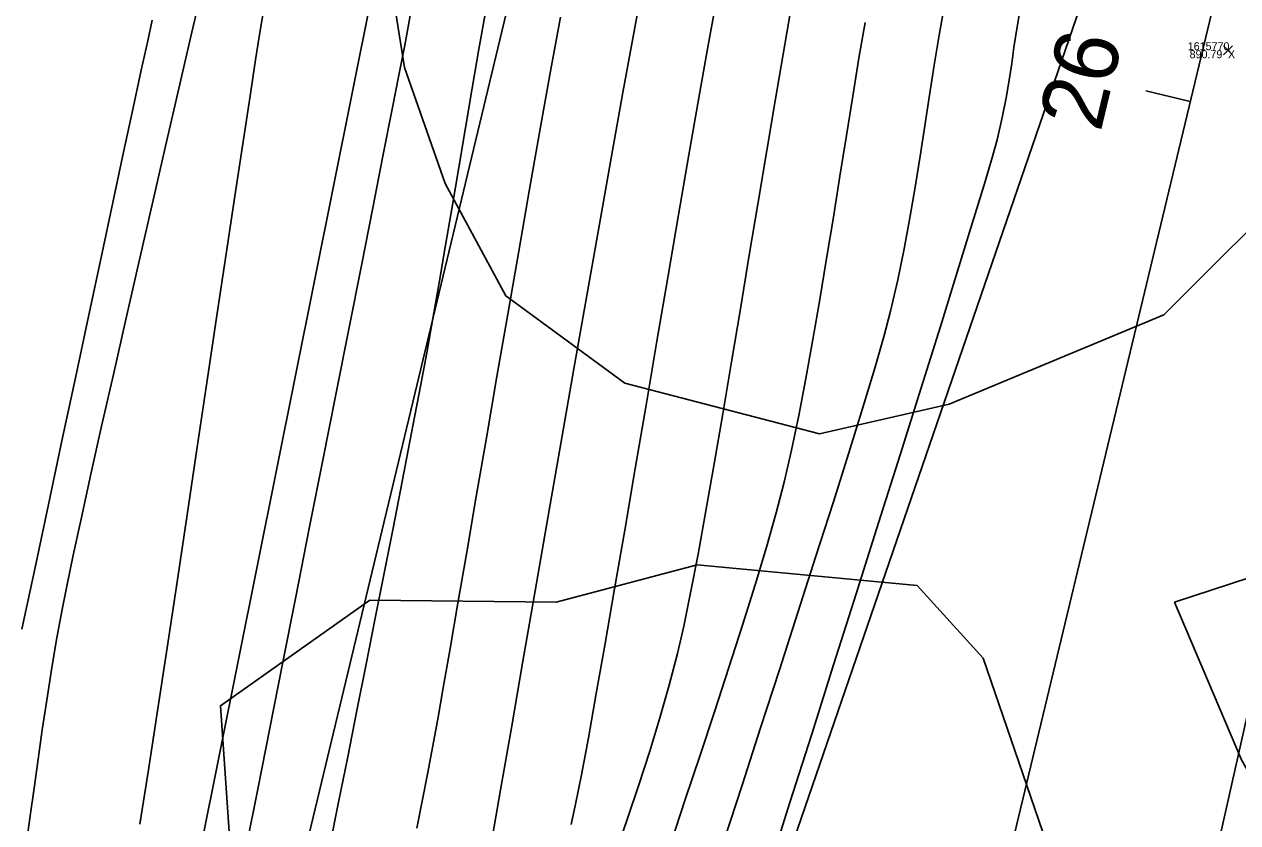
# Model space of a CAD drawing. Extents: x 1957117 to 1971063, y 701601 to 715861.
# Drawn here: x 1962920.3 to 1962973.3, y 704544.5 to 704579.4 of the extents above; entities that cross this region are included whole.
import ezdxf

# ---------------------------------------------------------------- set-up
doc = ezdxf.new("R2010")
doc.units = 0
for name, color, linetype in [('AP_X_Lights', 7, 'Continuous'), ('DT_X_Break_Line', 7, 'Continuous'), ('DT_X_Contour_Major', 7, 'Continuous'), ('DT_X_Contour_Minor', 7, 'Continuous'), ('GE_X_CL_20', 7, 'Continuous'), ('HY_X_Water_Edge', 7, 'Continuous'), ('PV_P_Shoulder', 7, 'Continuous'), ('RS_Raster1', 7, 'Continuous'), ('RW_X_Esmt_RR', 7, 'Continuous'), ('SC_Scratch1', 7, 'Continuous'), ('VG_X_Tree_Line_Rt', 7, 'Continuous')]:
    doc.layers.add(name, color=color, linetype=linetype)

msp = doc.modelspace()

# ---------------------------------------------------------------- linework, layer by layer
at = {"layer": 'AP_X_Lights'}
for p, q in [((1962972.724, 704578.111), (1962973.112, 704578.501)), ((1962972.724, 704578.501), (1962973.112, 704578.111))]:
    msp.add_line(p, q, dxfattribs=at)
at = {"layer": 'DT_X_Break_Line'}
for points in [[(1962854.549, 704243.654), (1962868.069, 704295.231), (1962879.669, 704344.313), (1962892.757, 704392.318), (1962905.964, 704443.142), (1962917.718, 704492.375), (1962926.962, 704538.336), (1962936.778, 704587.265), (1962949.215, 704630.669), (1962963.968, 704683.754), (1962972.038, 704733.348), (1962988.206, 704780.999), (1962994.689, 704830.943), (1963004.932, 704879.138), (1963021.822, 704927.498), (1963031.944, 704976.286), (1963045.21, 705027.355), (1963059.618, 705072.384), (1963067.267, 705121.949)], [(1962898.502, 704228.866), (1962909.862, 704285.214), (1962922.189, 704334.068), (1962935.173, 704382.087), (1962941.87, 704432.109), (1962957.87, 704479.084), (1962969.135, 704528.545), (1962980.039, 704577.268), (1962992.03, 704625.595), (1963002.128, 704674.596), (1963014.376, 704720.299), (1963028.69, 704776.02), (1963039.098, 704819.371), (1963047.66, 704863.952), (1963060.514, 704915.168), (1963074.044, 704961.959), (1963084.157, 705010.121), (1963093.862, 705036.7), (1963097.69, 705062.728), (1963110.134, 705110.941)], [(1963081.686, 705067.168), (1963070.617, 705018.992), (1963060.629, 704969.66), (1963044.793, 704921.859), (1963033.624, 704869.219), (1963022.038, 704824.561), (1963012.554, 704778.141), (1962998.858, 704727.004), (1962987.967, 704677.611), (1962975.675, 704626.305), (1962966.447, 704580.213), (1962950.262, 704533.092), (1962939.515, 704481.257), (1962926.044, 704436.037), (1962917.68, 704386.811), (1962906.11, 704337.415), (1962892.064, 704289.931), (1962881.011, 704234.451)]]:
    msp.add_lwpolyline(points, dxfattribs=at)
at = {"layer": 'DT_X_Contour_Major'}
for points in [[(1962947.33, 704581.224), (1962946.915, 704578.988), (1962946.454, 704576.454), (1962945.954, 704573.673), (1962945.424, 704570.697), (1962944.872, 704567.575), (1962944.306, 704564.36), (1962943.736, 704561.101), (1962943.169, 704557.85), (1962942.614, 704554.657), (1962942.078, 704551.573), (1962941.572, 704548.649), (1962941.102, 704545.936), (1962940.677, 704543.484)], [(1962947.33, 704581.224), (1962946.915, 704578.988), (1962946.454, 704576.454), (1962945.954, 704573.673), (1962945.424, 704570.697), (1962944.872, 704567.575), (1962944.306, 704564.36), (1962943.736, 704561.101), (1962943.169, 704557.85), (1962942.614, 704554.657), (1962942.078, 704551.573), (1962941.572, 704548.649), (1962941.102, 704545.936), (1962940.677, 704543.484)], [(1962963.795, 704579.934), (1962963.666, 704579.153), (1962963.559, 704578.427), (1962963.459, 704577.72), (1962963.351, 704576.998), (1962963.218, 704576.224), (1962963.047, 704575.365), (1962962.822, 704574.385), (1962962.623, 704573.662), (1962962.254, 704572.421), (1962961.737, 704570.724), (1962961.092, 704568.636), (1962960.339, 704566.218), (1962959.498, 704563.535), (1962958.591, 704560.649), (1962957.637, 704557.623), (1962956.656, 704554.521), (1962955.67, 704551.405), (1962954.698, 704548.339), (1962953.761, 704545.386), (1962952.88, 704542.608)], [(1962963.795, 704579.934), (1962963.666, 704579.153), (1962963.559, 704578.427), (1962963.459, 704577.72), (1962963.351, 704576.998), (1962963.218, 704576.224), (1962963.047, 704575.365), (1962962.822, 704574.385), (1962962.623, 704573.662), (1962962.254, 704572.421), (1962961.737, 704570.724), (1962961.092, 704568.636), (1962960.339, 704566.218), (1962959.498, 704563.535), (1962958.591, 704560.649), (1962957.637, 704557.623), (1962956.656, 704554.521), (1962955.67, 704551.405), (1962954.698, 704548.339), (1962953.761, 704545.386), (1962952.88, 704542.608)]]:
    msp.add_lwpolyline(points, dxfattribs=at)
at = {"layer": 'DT_X_Contour_Minor'}
for points in [[(1962920.359, 704543.632), (1962920.525, 704544.801), (1962920.694, 704546.019), (1962920.869, 704547.277), (1962921.052, 704548.564), (1962921.247, 704549.873), (1962921.454, 704551.194), (1962921.676, 704552.517), (1962921.916, 704553.834), (1962922.121, 704554.86), (1962922.407, 704556.214), (1962922.763, 704557.857), (1962923.18, 704559.749), (1962923.65, 704561.85), (1962924.162, 704564.121), (1962924.708, 704566.522), (1962925.277, 704569.013), (1962925.86, 704571.556), (1962926.448, 704574.109), (1962927.031, 704576.634), (1962927.6, 704579.091), (1962928.145, 704581.44)], [(1962920.359, 704543.632), (1962920.525, 704544.801), (1962920.694, 704546.019), (1962920.869, 704547.277), (1962921.052, 704548.564), (1962921.247, 704549.873), (1962921.454, 704551.194), (1962921.676, 704552.517), (1962921.916, 704553.834), (1962922.121, 704554.86), (1962922.407, 704556.214), (1962922.763, 704557.857), (1962923.18, 704559.749), (1962923.65, 704561.85), (1962924.162, 704564.121), (1962924.708, 704566.522), (1962925.277, 704569.013), (1962925.86, 704571.556), (1962926.448, 704574.109), (1962927.031, 704576.634), (1962927.6, 704579.091), (1962928.145, 704581.44)], [(1962937.268, 704580.478), (1962937.059, 704579.329), (1962936.906, 704578.533), (1962936.665, 704577.292), (1962936.345, 704575.657), (1962935.956, 704573.677), (1962935.508, 704571.404), (1962935.011, 704568.886), (1962934.475, 704566.174), (1962933.91, 704563.319), (1962933.327, 704560.369), (1962932.735, 704557.376), (1962932.144, 704554.389), (1962931.564, 704551.459), (1962931.005, 704548.634), (1962930.478, 704545.967), (1962929.992, 704543.505)], [(1962937.268, 704580.478), (1962937.059, 704579.329), (1962936.906, 704578.533), (1962936.665, 704577.292), (1962936.345, 704575.657), (1962935.956, 704573.677), (1962935.508, 704571.404), (1962935.011, 704568.886), (1962934.475, 704566.174), (1962933.91, 704563.319), (1962933.327, 704560.369), (1962932.735, 704557.376), (1962932.144, 704554.389), (1962931.564, 704551.459), (1962931.005, 704548.634), (1962930.478, 704545.967), (1962929.992, 704543.505)], [(1962950.556, 704580.593), (1962950.182, 704578.526), (1962949.775, 704576.226), (1962949.34, 704573.735), (1962948.886, 704571.099), (1962948.417, 704568.363), (1962947.941, 704565.571), (1962947.464, 704562.768), (1962946.993, 704559.999), (1962946.533, 704557.308), (1962946.091, 704554.74), (1962945.675, 704552.34), (1962945.289, 704550.152), (1962944.941, 704548.222), (1962944.637, 704546.594), (1962944.383, 704545.312), (1962944.187, 704544.422)], [(1962950.556, 704580.593), (1962950.182, 704578.526), (1962949.775, 704576.226), (1962949.34, 704573.735), (1962948.886, 704571.099), (1962948.417, 704568.363), (1962947.941, 704565.571), (1962947.464, 704562.768), (1962946.993, 704559.999), (1962946.533, 704557.308), (1962946.091, 704554.74), (1962945.675, 704552.34), (1962945.289, 704550.152), (1962944.941, 704548.222), (1962944.637, 704546.594), (1962944.383, 704545.312), (1962944.187, 704544.422)], [(1962925.321, 704544.437), (1962925.693, 704546.813), (1962926.094, 704549.405), (1962926.515, 704552.163), (1962926.95, 704555.038), (1962927.392, 704557.979), (1962927.835, 704560.936), (1962928.272, 704563.859), (1962928.695, 704566.698), (1962929.099, 704569.403), (1962929.477, 704571.924), (1962929.821, 704574.211), (1962930.126, 704576.213), (1962930.383, 704577.882), (1962930.588, 704579.166), (1962930.732, 704580.016)], [(1962925.321, 704544.437), (1962925.693, 704546.813), (1962926.094, 704549.405), (1962926.515, 704552.163), (1962926.95, 704555.038), (1962927.392, 704557.979), (1962927.835, 704560.936), (1962928.272, 704563.859), (1962928.695, 704566.698), (1962929.099, 704569.403), (1962929.477, 704571.924), (1962929.821, 704574.211), (1962930.126, 704576.213), (1962930.383, 704577.882), (1962930.588, 704579.166), (1962930.732, 704580.016)], [(1962940.451, 704580.039), (1962940.155, 704578.356), (1962939.859, 704576.64), (1962939.563, 704574.907), (1962939.269, 704573.174), (1962938.978, 704571.457), (1962938.69, 704569.772), (1962938.409, 704568.135), (1962938.135, 704566.563), (1962937.868, 704565.072), (1962937.612, 704563.677), (1962937.357, 704562.328), (1962937.063, 704560.801), (1962936.737, 704559.122), (1962936.383, 704557.32), (1962936.009, 704555.421), (1962935.619, 704553.451), (1962935.219, 704551.438), (1962934.815, 704549.408), (1962934.413, 704547.389), (1962934.018, 704545.408), (1962933.636, 704543.49)], [(1962940.451, 704580.039), (1962940.155, 704578.356), (1962939.859, 704576.64), (1962939.563, 704574.907), (1962939.269, 704573.174), (1962938.978, 704571.457), (1962938.69, 704569.772), (1962938.409, 704568.135), (1962938.135, 704566.563), (1962937.868, 704565.072), (1962937.612, 704563.677), (1962937.357, 704562.328), (1962937.063, 704560.801), (1962936.737, 704559.122), (1962936.383, 704557.32), (1962936.009, 704555.421), (1962935.619, 704553.451), (1962935.219, 704551.438), (1962934.815, 704549.408), (1962934.413, 704547.389), (1962934.018, 704545.408), (1962933.636, 704543.49)], [(1962953.789, 704580), (1962953.459, 704578.132), (1962953.108, 704576.095), (1962952.742, 704573.926), (1962952.364, 704571.662), (1962951.979, 704569.34), (1962951.59, 704566.997), (1962951.201, 704564.669), (1962950.818, 704562.394), (1962950.443, 704560.208), (1962950.082, 704558.149), (1962949.737, 704556.253), (1962949.413, 704554.557), (1962949.115, 704553.098), (1962948.846, 704551.913), (1962948.482, 704550.515), (1962948.072, 704549.087), (1962947.625, 704547.635), (1962947.149, 704546.164), (1962946.653, 704544.682), (1962946.147, 704543.194)], [(1962953.789, 704580), (1962953.459, 704578.132), (1962953.108, 704576.095), (1962952.742, 704573.926), (1962952.364, 704571.662), (1962951.979, 704569.34), (1962951.59, 704566.997), (1962951.201, 704564.669), (1962950.818, 704562.394), (1962950.443, 704560.208), (1962950.082, 704558.149), (1962949.737, 704556.253), (1962949.413, 704554.557), (1962949.115, 704553.098), (1962948.846, 704551.913), (1962948.482, 704550.515), (1962948.072, 704549.087), (1962947.625, 704547.635), (1962947.149, 704546.164), (1962946.653, 704544.682), (1962946.147, 704543.194)], [(1962960.515, 704580.273), (1962960.286, 704578.971), (1962960.071, 704577.658), (1962959.866, 704576.335), (1962959.663, 704575.004), (1962959.457, 704573.665), (1962959.241, 704572.319), (1962959.01, 704570.968), (1962958.757, 704569.613), (1962958.477, 704568.255), (1962958.163, 704566.895), (1962957.879, 704565.823), (1962957.468, 704564.4), (1962956.947, 704562.675), (1962956.334, 704560.695), (1962955.645, 704558.508), (1962954.898, 704556.163), (1962954.11, 704553.706), (1962953.298, 704551.187), (1962952.478, 704548.653), (1962951.669, 704546.152), (1962950.887, 704543.733)], [(1962960.515, 704580.273), (1962960.286, 704578.971), (1962960.071, 704577.658), (1962959.866, 704576.335), (1962959.663, 704575.004), (1962959.457, 704573.665), (1962959.241, 704572.319), (1962959.01, 704570.968), (1962958.757, 704569.613), (1962958.477, 704568.255), (1962958.163, 704566.895), (1962957.879, 704565.823), (1962957.468, 704564.4), (1962956.947, 704562.675), (1962956.334, 704560.695), (1962955.645, 704558.508), (1962954.898, 704556.163), (1962954.11, 704553.706), (1962953.298, 704551.187), (1962952.478, 704548.653), (1962951.669, 704546.152), (1962950.887, 704543.733)], [(1962920.163, 704552.977), (1962920.735, 704555.67), (1962921.321, 704558.431), (1962921.913, 704561.214), (1962922.501, 704563.973), (1962923.075, 704566.662), (1962923.625, 704569.233), (1962924.14, 704571.642), (1962924.612, 704573.842), (1962925.03, 704575.787), (1962925.384, 704577.43), (1962925.664, 704578.725), (1962925.861, 704579.626)], [(1962920.163, 704552.977), (1962920.735, 704555.67), (1962921.321, 704558.431), (1962921.913, 704561.214), (1962922.501, 704563.973), (1962923.075, 704566.662), (1962923.625, 704569.233), (1962924.14, 704571.642), (1962924.612, 704573.842), (1962925.03, 704575.787), (1962925.384, 704577.43), (1962925.664, 704578.725), (1962925.861, 704579.626)], [(1962943.717, 704579.747), (1962943.29, 704577.393), (1962942.839, 704574.872), (1962942.372, 704572.229), (1962941.896, 704569.511), (1962941.418, 704566.76), (1962940.944, 704564.024), (1962940.482, 704561.346), (1962940.039, 704558.772), (1962939.621, 704556.346), (1962939.236, 704554.114), (1962938.891, 704552.121), (1962938.593, 704550.412), (1962938.349, 704549.031), (1962938.166, 704548.025), (1962937.915, 704546.701), (1962937.675, 704545.453), (1962937.443, 704544.265)], [(1962943.717, 704579.747), (1962943.29, 704577.393), (1962942.839, 704574.872), (1962942.372, 704572.229), (1962941.896, 704569.511), (1962941.418, 704566.76), (1962940.944, 704564.024), (1962940.482, 704561.346), (1962940.039, 704558.772), (1962939.621, 704556.346), (1962939.236, 704554.114), (1962938.891, 704552.121), (1962938.593, 704550.412), (1962938.349, 704549.031), (1962938.166, 704548.025), (1962937.915, 704546.701), (1962937.675, 704545.453), (1962937.443, 704544.265)], [(1962957.046, 704579.528), (1962956.777, 704577.957), (1962956.504, 704576.298), (1962956.226, 704574.57), (1962955.944, 704572.796), (1962955.657, 704570.996), (1962955.365, 704569.19), (1962955.068, 704567.4), (1962954.766, 704565.646), (1962954.459, 704563.948), (1962954.147, 704562.328), (1962953.828, 704560.806), (1962953.505, 704559.404), (1962953.156, 704558.064), (1962952.728, 704556.556), (1962952.232, 704554.909), (1962951.682, 704553.148), (1962951.09, 704551.3), (1962950.467, 704549.394), (1962949.827, 704547.456), (1962949.182, 704545.512), (1962948.543, 704543.591)], [(1962957.046, 704579.528), (1962956.777, 704577.957), (1962956.504, 704576.298), (1962956.226, 704574.57), (1962955.944, 704572.796), (1962955.657, 704570.996), (1962955.365, 704569.19), (1962955.068, 704567.4), (1962954.766, 704565.646), (1962954.459, 704563.948), (1962954.147, 704562.328), (1962953.828, 704560.806), (1962953.505, 704559.404), (1962953.156, 704558.064), (1962952.728, 704556.556), (1962952.232, 704554.909), (1962951.682, 704553.148), (1962951.09, 704551.3), (1962950.467, 704549.394), (1962949.827, 704547.456), (1962949.182, 704545.512), (1962948.543, 704543.591)]]:
    msp.add_lwpolyline(points, dxfattribs=at)
at = {"layer": 'GE_X_CL_20'}
msp.add_line((1962971.273, 704576.065), (1962969.329, 704576.533), dxfattribs=at)
msp.add_lwpolyline([(1963418.3, 706437.397), (1962895.621, 704261.062)], dxfattribs=at)
at = {"layer": 'HY_X_Water_Edge'}
msp.add_spline([(1963191.723, 701994.048), (1963062.047, 702441.167), (1962863.491, 703169.356), (1962827.53, 703438.691), (1962823.213, 703537.412), (1962817.962, 703593.874), (1962817.97, 703697.316), (1962828.582, 703804.235), (1962836.461, 703844.734), (1962850.687, 703896.004), (1962867.251, 703938.846), (1962873.848, 703992.355), (1962884.135, 704091.371), (1962891.241, 704140.854), (1962897.382, 704180.529), (1962905.467, 704230.979), (1962943.949, 704328.022), (1962948.537, 704378.842), (1962964.114, 704426.264), (1963004.885, 704570.73), (1963042.054, 704716.522), (1963062.038, 704814.417), (1963072.171, 704860.237), (1963090.023, 704956.798), (1963107.066, 705031.783), (1963133.773, 705105.742), (1963148.685, 705206.74), (1963175.48, 705301.059), (1963191.635, 705353.417), (1963210.988, 705447.286), (1963219.532, 705497.27), (1963230.124, 705549.475), (1963251.052, 705591.159), (1963275.289, 705693.429), (1963292.982, 705784.032), (1963302.841, 705839.645), (1963335.126, 705936.766), (1963359.752, 706046.75), (1963389.133, 706177.299), (1963417.827, 706273.456), (1963475.868, 706451.902), (1963533.782, 706640.53), (1963553.86, 706696.984), (1963580.184, 706715.425), (1963609.172, 706718.73), (1963617.062, 706714.691), (1963619.447, 706694.678), (1963564.282, 706533.07), (1963531.853, 706395.229), (1963434.4, 706006.96), (1963354.09, 705679.186), (1963237.513, 705206.07), (1963167.369, 704892.962), (1963059.145, 704434.176), (1962907.914, 703908.742), (1962877.458, 703703.326), (1962898.357, 703412.121), (1962942.65, 703052.267), (1963048.963, 702674.866), (1963191.468, 702189.666), (1963245.396, 702019.832)], degree=3, dxfattribs=at)
at = {"layer": 'RW_X_Esmt_RR'}
msp.add_lwpolyline([(1962866.45, 704268.068), (1963123.345, 705337.727), (1963135.496, 705336.937), (1963400.797, 706441.601)], dxfattribs=at)
at = {"layer": 'VG_X_Tree_Line_Rt'}
for points in [[(1962936.253, 704614.904), (1962933.748, 704607.549), (1962930.244, 704598.782), (1962930.197, 704591.232), (1962935.819, 704584.32), (1962935.819, 704584.32), (1962936.899, 704577.551), (1962938.679, 704572.474), (1962941.333, 704567.554), (1962946.533, 704563.739), (1962955.046, 704561.526), (1962960.717, 704562.821), (1962970.12, 704566.728), (1962976.262, 704572.863)], [(1962999.955, 704544.014), (1962998.752, 704547.622), (1962998.528, 704554.103), (1962996.881, 704559.244), (1962989.231, 704558.971), (1962982.956, 704558.21), (1962970.585, 704554.153), (1962973.512, 704547.254), (1962976.439, 704542.07)], [(1962964.821, 704544.089), (1962962.21, 704551.702), (1962959.327, 704554.877), (1962949.699, 704555.785), (1962943.529, 704554.148), (1962935.379, 704554.236), (1962928.848, 704549.624), (1962929.299, 704543.054)]]:
    msp.add_lwpolyline(points, dxfattribs=at)

# ---------------------------------------------------------------- texts
at = {"layer": 'GE_X_CL_20'}
msp.add_text('26', height=2.8, rotation=76.4953, dxfattribs=at).set_placement((1962967.341, 704574.679))
at = {"layer": 'PV_P_Shoulder'}
msp.add_text('890.79', height=0.35, dxfattribs=at).set_placement((1962971.243, 704577.956))
at = {"layer": 'RS_Raster1'}
msp.add_text('1615770', height=0.35, dxfattribs=at).set_placement((1962971.16, 704578.306))
at = {"layer": 'SC_Scratch1'}
msp.add_text('X', height=0.35, dxfattribs=at).set_placement((1962972.918, 704577.956))

doc.saveas('drawing.dxf')
